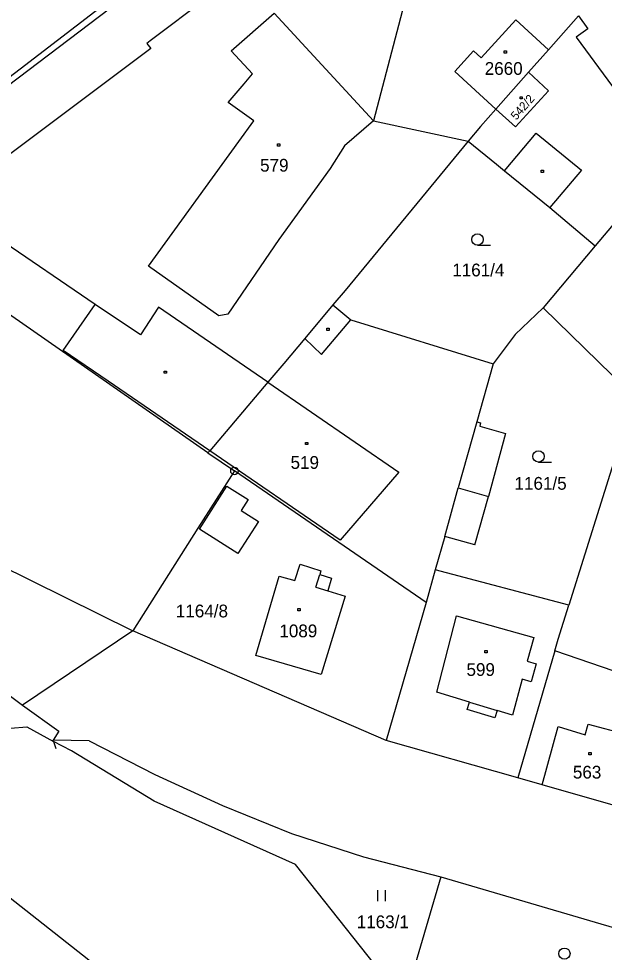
# Model space of a CAD drawing. Extents: x -795483 to -789093, y -1112258 to -1108741.
# Drawn here: x -792326 to -792247.9, y -1110049.9 to -1109925.5 of the extents above; entities that cross this region are included whole.
import ezdxf

# ---------------------------------------------------------------- set-up
doc = ezdxf.new("R2010")
doc.units = 0
for name, color, linetype in [('Popis vodovodních řadů', 7, 'Continuous'), ('Vrstva 1', 7, 'Continuous'), ('Vrstva 14', 7, 'Continuous'), ('Vrstva 15', 7, 'Continuous'), ('Vrstva 2', 7, 'Continuous'), ('Vrstva 23', 7, 'Continuous'), ('Vrstva 25', 7, 'Continuous'), ('Vrstva 28', 7, 'Continuous')]:
    doc.layers.add(name, color=color, linetype=linetype)

msp = doc.modelspace()

# ---------------------------------------------------------------- linework, layer by layer
at = {"layer": 'Popis vodovodních řadů'}
msp.add_line((-792321.36, -1110021.79), (-792321.07, -1110022.74), dxfattribs=at)
at = {"layer": 'Vrstva 1'}
for p, q in [((-792271.06, -1109909.92), (-792278.7, -1109939.11)), ((-792313.28, -1109922.6), (-792325.83, -1109932.23)), ((-792251.4, -1109925.12), (-792255.41, -1109929.65)), ((-792259.76, -1109925.66), (-792264.36, -1109930.72)), ((-792255.41, -1109929.65), (-792259.76, -1109925.66)), ((-792265.39, -1109929.78), (-792267.89, -1109932.53)), ((-792264.36, -1109930.72), (-792265.39, -1109929.78)), ((-792255.41, -1109929.65), (-792258.06, -1109932.65)), ((-792325.83, -1109932.23), (-792337.77, -1109941.39)), ((-792267.89, -1109932.53), (-792262.41, -1109937.57)), ((-792258.06, -1109932.65), (-792262.41, -1109937.57)), ((-792258.06, -1109932.65), (-792255.38, -1109935.11)), ((-792255.38, -1109935.11), (-792259.78, -1109939.93)), ((-792264.44, -1109939.86), (-792262.41, -1109937.57)), ((-792259.78, -1109939.93), (-792262.41, -1109937.57)), ((-792278.7, -1109939.11), (-792266.09, -1109941.85)), ((-792264.44, -1109939.86), (-792266.09, -1109941.85)), ((-792266.09, -1109941.85), (-792282.48, -1109961.71)), ((-792266.09, -1109941.85), (-792262.32, -1109944.91)), ((-792262.32, -1109944.91), (-792261.24, -1109945.78)), ((-792239.98, -1109944.86), (-792249.18, -1109955.79)), ((-792261.24, -1109945.78), (-792255.21, -1109950.66)), ((-792300.79, -1109983.35), (-792349.29, -1109949.6)), ((-792255.21, -1109950.66), (-792249.18, -1109955.79)), ((-792249.18, -1109955.79), (-792256.1, -1109964.03)), ((-792282.48, -1109961.71), (-792284.12, -1109963.64)), ((-792284.12, -1109963.64), (-792287.87, -1109968.12)), ((-792284.12, -1109963.64), (-792281.72, -1109965.62)), ((-792256.1, -1109964.03), (-792259.84, -1109967.57)), ((-792243.98, -1109975.85), (-792256.1, -1109964.03)), ((-792281.72, -1109965.62), (-792262.76, -1109971.48)), ((-792259.84, -1109967.57), (-792262.76, -1109971.48)), ((-792287.87, -1109968.12), (-792290.67, -1109971.46)), ((-792290.67, -1109971.46), (-792292.78, -1109973.94)), ((-792262.76, -1109971.48), (-792264.93, -1109979.21)), ((-792292.78, -1109973.94), (-792300.55, -1109983.07)), ((-792243.98, -1109975.85), (-792252.68, -1110003.63)), ((-792264.93, -1109979.21), (-792267.41, -1109988.02)), ((-792300.55, -1109983.07), (-792300.79, -1109983.35)), ((-792300.79, -1109983.35), (-792297.25, -1109985.76)), ((-792297.25, -1109985.76), (-792302.11, -1109993.4)), ((-792271.69, -1110003.26), (-792297.25, -1109985.76)), ((-792269.22, -1109994.47), (-792267.41, -1109988.02)), ((-792302.11, -1109993.4), (-792310.79, -1110007.06)), ((-792269.22, -1109994.47), (-792270.48, -1109998.95)), ((-792329.62, -1109997.74), (-792310.79, -1110007.06)), ((-792289.18, -1110000.33), (-792288.48, -1109998.16)), ((-792288.48, -1109998.16), (-792285.74, -1109999.05)), ((-792294.39, -1110010.32), (-792291.29, -1109999.79)), ((-792291.29, -1109999.79), (-792289.18, -1110000.33)), ((-792285.74, -1109999.05), (-792285.88, -1109999.53)), ((-792285.88, -1109999.53), (-792284.29, -1110000.02)), ((-792284.29, -1110000.02), (-792284.81, -1110001.74)), ((-792270.48, -1109998.95), (-792271.69, -1110003.26)), ((-792252.68, -1110003.63), (-792270.48, -1109998.95)), ((-792282.51, -1110002.44), (-792285.69, -1110012.88)), ((-792284.81, -1110001.74), (-792282.51, -1110002.44)), ((-792271.69, -1110003.26), (-792277.01, -1110021.66)), ((-792254.1, -1110008.17), (-792252.68, -1110003.63)), ((-792342.46, -1110004.5), (-792325.49, -1110016.94)), ((-792310.79, -1110007.06), (-792325.49, -1110016.94)), ((-792277.01, -1110021.66), (-792310.79, -1110007.06)), ((-792254.54, -1110009.7), (-792254.1, -1110008.17)), ((-792254.54, -1110009.7), (-792259.46, -1110026.64)), ((-792236.81, -1110015.8), (-792254.54, -1110009.7)), ((-792285.69, -1110012.88), (-792294.39, -1110010.32)), ((-792325.49, -1110016.94), (-792320.64, -1110020.43)), ((-792320.64, -1110020.43), (-792321.4, -1110021.63)), ((-792316.59, -1110021.71), (-792321.4, -1110021.63)), ((-792321.36, -1110021.79), (-792321.4, -1110021.63)), ((-792318.97, -1110023.02), (-792321.36, -1110021.79)), ((-792316.59, -1110021.71), (-792307.86, -1110026.19)), ((-792259.46, -1110026.64), (-792277.01, -1110021.66)), ((-792307.95, -1110029.74), (-792318.97, -1110023.02)), ((-792307.86, -1110026.19), (-792298.84, -1110030.34)), ((-792256.22, -1110027.56), (-792259.46, -1110026.64)), ((-792245.52, -1110030.62), (-792256.22, -1110027.56)), ((-792289.1, -1110038.19), (-792307.95, -1110029.74)), ((-792298.84, -1110030.34), (-792289.66, -1110034.03)), ((-792294.56, -1110068.22), (-792338.95, -1110033.41)), ((-792289.66, -1110034.03), (-792280.03, -1110037.17)), ((-792280.03, -1110037.17), (-792269.72, -1110039.81)), ((-792276.39, -1110054.16), (-792289.1, -1110038.19)), ((-792269.72, -1110039.81), (-792273.43, -1110052.38)), ((-792269.72, -1110039.81), (-792234.98, -1110050.06))]:
    msp.add_line(p, q, dxfattribs=at)
at = {"layer": 'Vrstva 2'}
for p, q in [((-792281.92, -1109908.45), (-792308.48, -1109928.46)), ((-792334.86, -1109940), (-792312.48, -1109923.11)), ((-792297.69, -1109929.78), (-792291.95, -1109924.79)), ((-792291.95, -1109924.79), (-792278.7, -1109939.11)), ((-792251.4, -1109925.12), (-792250.14, -1109926.85)), ((-792250.14, -1109926.85), (-792251.68, -1109927.97)), ((-792308.48, -1109928.46), (-792308.92, -1109928.8)), ((-792308.92, -1109928.8), (-792308.41, -1109929.48)), ((-792251.68, -1109927.97), (-792246.87, -1109934.56)), ((-792308.41, -1109929.48), (-792330.36, -1109945.93)), ((-792294.83, -1109932.84), (-792297.69, -1109929.78)), ((-792295.97, -1109934.19), (-792294.83, -1109932.84)), ((-792298.07, -1109936.66), (-792295.97, -1109934.19)), ((-792294.66, -1109939.12), (-792298.07, -1109936.66)), ((-792278.7, -1109939.11), (-792282.59, -1109942.45)), ((-792296.66, -1109941.88), (-792294.66, -1109939.12)), ((-792261.24, -1109945.78), (-792257.01, -1109940.75)), ((-792257.01, -1109940.75), (-792250.97, -1109945.7)), ((-792308.69, -1109958.47), (-792296.66, -1109941.88)), ((-792282.59, -1109942.45), (-792284.47, -1109945.46)), ((-792284.47, -1109945.46), (-792291.31, -1109954.92)), ((-792250.97, -1109945.7), (-792255.21, -1109950.66)), ((-792315.8, -1109963.58), (-792336.7, -1109949.39)), ((-792291.31, -1109954.92), (-792298.11, -1109964.86)), ((-792299.33, -1109965.08), (-792308.69, -1109958.47)), ((-792320.07, -1109969.73), (-792315.8, -1109963.58)), ((-792309.77, -1109967.63), (-792315.8, -1109963.58)), ((-792307.37, -1109963.96), (-792309.77, -1109967.63)), ((-792292.78, -1109973.94), (-792307.37, -1109963.96)), ((-792298.11, -1109964.86), (-792299.33, -1109965.08)), ((-792285.64, -1109970.25), (-792281.72, -1109965.62)), ((-792287.87, -1109968.12), (-792285.64, -1109970.25)), ((-792314.07, -1109973.82), (-792320.07, -1109969.73)), ((-792300.55, -1109983.07), (-792314.07, -1109973.82)), ((-792292.78, -1109973.94), (-792275.35, -1109985.94)), ((-792264.93, -1109979.21), (-792264.43, -1109979.36)), ((-792264.43, -1109979.36), (-792264.56, -1109979.81)), ((-792264.56, -1109979.81), (-792261.1, -1109980.78)), ((-792261.1, -1109980.78), (-792263.38, -1109989.15)), ((-792283.14, -1109994.96), (-792300.55, -1109983.07)), ((-792275.35, -1109985.94), (-792283.14, -1109994.96)), ((-792301.91, -1109993.53), (-792298.25, -1109987.77)), ((-792298.25, -1109987.77), (-792295.43, -1109989.57)), ((-792267.41, -1109988.02), (-792263.38, -1109989.15)), ((-792295.43, -1109989.57), (-792296.36, -1109991.03)), ((-792265.2, -1109995.6), (-792263.38, -1109989.15)), ((-792296.36, -1109991.03), (-792294.04, -1109992.5)), ((-792294.04, -1109992.5), (-792296.81, -1109996.77)), ((-792296.81, -1109996.77), (-792301.91, -1109993.53)), ((-792265.2, -1109995.6), (-792269.22, -1109994.47)), ((-792286.41, -1110001.25), (-792285.88, -1109999.53)), ((-792286.41, -1110001.25), (-792284.81, -1110001.74)), ((-792270.28, -1110015.24), (-792267.63, -1110005.04)), ((-792267.63, -1110005.04), (-792257.36, -1110007.92)), ((-792257.36, -1110007.92), (-792258.24, -1110011.1)), ((-792258.24, -1110011.1), (-792257.03, -1110011.43)), ((-792257.03, -1110011.43), (-792257.68, -1110013.85)), ((-792258.9, -1110013.51), (-792260.2, -1110018.27)), ((-792257.68, -1110013.85), (-792258.9, -1110013.51)), ((-792265.91, -1110016.55), (-792270.28, -1110015.24)), ((-792266.21, -1110017.55), (-792265.91, -1110016.55)), ((-792265.91, -1110016.55), (-792262.23, -1110017.66)), ((-792262.53, -1110018.66), (-792266.21, -1110017.55)), ((-792262.23, -1110017.66), (-792262.53, -1110018.66)), ((-792260.2, -1110018.27), (-792262.23, -1110017.66)), ((-792327.1, -1110020), (-792324.91, -1110019.85)), ((-792324.91, -1110019.85), (-792321.36, -1110021.79)), ((-792256.22, -1110027.56), (-792254.08, -1110019.81)), ((-792254.08, -1110019.81), (-792250.5, -1110020.92)), ((-792250.5, -1110020.92), (-792250.12, -1110019.5)), ((-792250.12, -1110019.5), (-792243.52, -1110021.25))]:
    msp.add_line(p, q, dxfattribs=at)
at = {"layer": 'Vrstva 23'}
for p, q in [((-792264.85, -1109955.68), (-792263.1, -1109955.68)), ((-792256.72, -1109984.57), (-792254.97, -1109984.57)), ((-792278.15, -1110043.08), (-792278.15, -1110041.58)), ((-792277.15, -1110041.58), (-792277.15, -1110043.08))]:
    msp.add_line(p, q, dxfattribs=at)
for centre in [(-792264.85, -1109954.93), (-792256.72, -1109983.82), (-792253.27, -1110050.05)]:
    msp.add_circle(centre, 0.75, dxfattribs=at)
at = {"layer": 'Vrstva 25'}
for p, q in [((-792261.3, -1109929.79), (-792261, -1109929.79)), ((-792261.3, -1109930.09), (-792261.3, -1109929.79)), ((-792261, -1109930.09), (-792261.3, -1109930.09)), ((-792261, -1109929.79), (-792261, -1109930.09)), ((-792259.18, -1109935.91), (-792258.88, -1109935.91)), ((-792259.18, -1109936.21), (-792259.18, -1109935.91)), ((-792258.88, -1109936.21), (-792259.18, -1109936.21)), ((-792258.88, -1109935.91), (-792258.88, -1109936.21)), ((-792291.51, -1109942.19), (-792291.21, -1109942.19)), ((-792291.51, -1109942.49), (-792291.51, -1109942.19)), ((-792291.21, -1109942.49), (-792291.51, -1109942.49)), ((-792291.21, -1109942.19), (-792291.21, -1109942.49)), ((-792256.37, -1109945.7), (-792256.07, -1109945.7)), ((-792256.37, -1109946), (-792256.37, -1109945.7)), ((-792256.07, -1109946), (-792256.37, -1109946)), ((-792256.07, -1109945.7), (-792256.07, -1109946)), ((-792284.93, -1109966.73), (-792284.63, -1109966.73)), ((-792284.93, -1109967.03), (-792284.93, -1109966.73)), ((-792284.63, -1109967.03), (-792284.93, -1109967.03)), ((-792284.63, -1109966.73), (-792284.63, -1109967.03)), ((-792306.61, -1109972.45), (-792306.31, -1109972.45)), ((-792306.61, -1109972.75), (-792306.61, -1109972.45)), ((-792306.31, -1109972.45), (-792306.31, -1109972.75)), ((-792306.31, -1109972.75), (-792306.61, -1109972.75)), ((-792287.77, -1109981.95), (-792287.47, -1109981.95)), ((-792287.77, -1109982.25), (-792287.77, -1109981.95)), ((-792287.47, -1109982.25), (-792287.77, -1109982.25)), ((-792287.47, -1109981.95), (-792287.47, -1109982.25)), ((-792288.81, -1110004.07), (-792288.51, -1110004.07)), ((-792288.81, -1110004.37), (-792288.81, -1110004.07)), ((-792288.51, -1110004.37), (-792288.81, -1110004.37)), ((-792288.51, -1110004.07), (-792288.51, -1110004.37)), ((-792263.86, -1110009.68), (-792263.56, -1110009.68)), ((-792263.86, -1110009.98), (-792263.86, -1110009.68)), ((-792263.56, -1110009.98), (-792263.86, -1110009.98)), ((-792263.56, -1110009.68), (-792263.56, -1110009.98)), ((-792250.02, -1110023.26), (-792249.72, -1110023.26)), ((-792250.02, -1110023.56), (-792250.02, -1110023.26)), ((-792249.72, -1110023.56), (-792250.02, -1110023.56)), ((-792249.72, -1110023.26), (-792249.72, -1110023.56))]:
    msp.add_line(p, q, dxfattribs=at)
at = {"layer": 'Vrstva 28'}
for radius in [0.5, 0.01]:
    msp.add_circle((-792297.25, -1109985.76), radius, dxfattribs=at)

# ---------------------------------------------------------------- texts
at = {"layer": 'Vrstva 14'}
for s, p in [('1161/4', (-792268.22, -1109959.84)), ('1161/5', (-792259.92, -1109988.26)), ('1164/8', (-792305.06, -1110005.26)), ('1163/1', (-792280.95, -1110046.66))]:
    msp.add_text(s, height=1.7, dxfattribs=at).set_placement(p)
at = {"layer": 'Vrstva 15'}
for s, p in [('2660', (-792263.89, -1109933)), ('579', (-792293.83, -1109945.89)), ('519', (-792289.77, -1109985.48)), ('1089', (-792291.26, -1110007.91)), ('599', (-792266.32, -1110013.06)), ('563', (-792252.14, -1110026.73))]:
    msp.add_text(s, height=1.7, dxfattribs=at).set_placement(p)
msp.add_text('542/2', height=1.14, rotation=48.587, dxfattribs=at).set_placement((-792259.69, -1109939.11))

doc.saveas('drawing.dxf')
